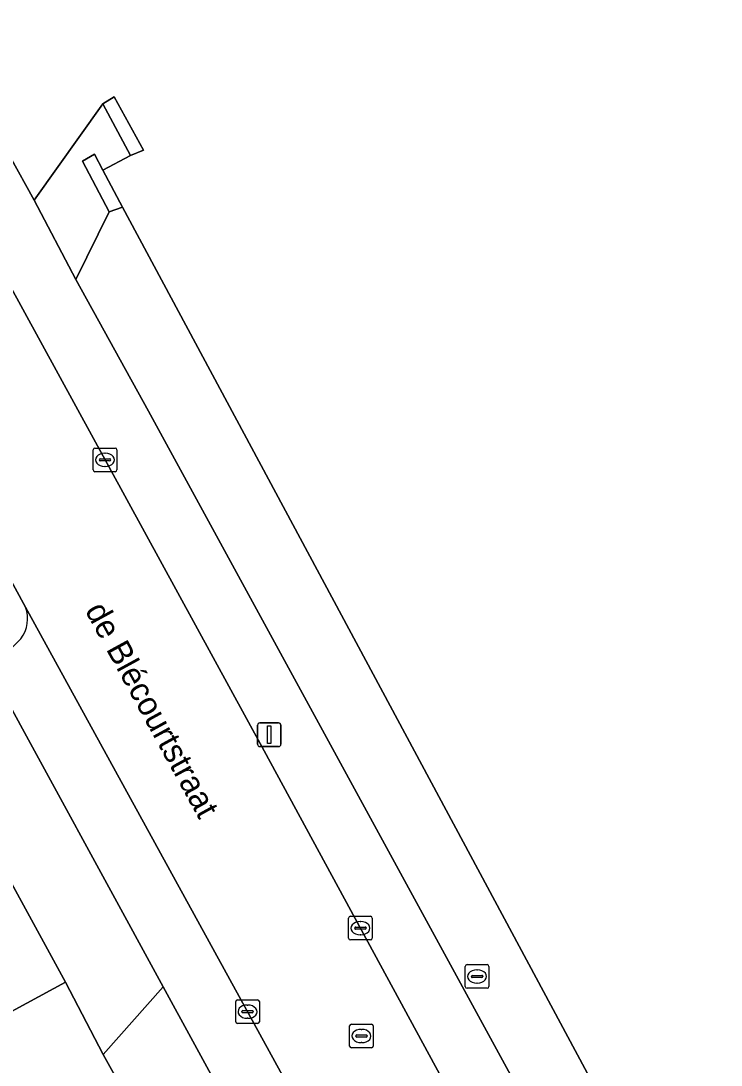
# Model space of a CAD drawing. Extents: x 158086 to 159499, y 382904 to 383981.
# Drawn here: x 159224.08 to 159253.65, y 383404.74 to 383448.88 of the extents above; entities that cross this region are included whole.
import ezdxf

# ---------------------------------------------------------------- set-up
doc = ezdxf.new("R2010")
doc.units = 0
for name, color, linetype in [('IMGEO_Erf', 7, 'Continuous'), ('IMGEO_Groenvoorziening', 7, 'Continuous'), ('IMGEO_Hek', 7, 'Continuous'), ('IMGEO_Kolk', 7, 'Continuous'), ('IMGEO_Lichtmast', 7, 'Continuous'), ('IMGEO_Muur', 7, 'Continuous'), ('IMGEO_Openbare_ruimte_label', 7, 'Continuous'), ('IMGEO_Pand', 7, 'Continuous'), ('IMGEO_Parkeervlak_open', 7, 'Continuous'), ('IMGEO_Rijbaan_lokaal_open', 7, 'Continuous'), ('IMGEO_Rioolput', 7, 'Continuous'), ('IMGEO_Voetpad_open', 7, 'Continuous')]:
    doc.layers.add(name, color=color, linetype=linetype)

msp = doc.modelspace()

# ---------------------------------------------------------------- linework, layer by layer
at = {"layer": 'IMGEO_Erf'}
for points in [[(159259.663, 383512.481), (159223.938, 383498.603), (159222.667, 383498.109), (159201.529, 383489.897), (159221.11, 383454.17), (159222.032, 383452.679), (159223.203, 383453.28), (159223.688, 383453.619), (159224.877, 383451.428), (159224.384, 383451.126), (159220.392, 383448.951), (159223.603, 383443.162), (159224.637, 383441.3), (159227.54, 383445.369), (159228.022, 383445.667), (159229.25, 383443.411), (159228.71, 383443.187), (159227.534, 383442.575), (159228.37, 383441.009), (159251.291, 383398.276)], [(159230.29, 383400.249), (159227.558, 383405.189), (159225.966, 383408.248), (159208.167, 383398.577)]]:
    msp.add_lwpolyline(points, dxfattribs=at)
at = {"layer": 'IMGEO_Groenvoorziening'}
msp.add_lwpolyline([(159228.37, 383441.009), (159227.807, 383440.812), (159226.396, 383437.941), (159229.463, 383432.38), (159245.684, 383402.623), (159248.844, 383396.913), (159251.291, 383398.276)], close=True, dxfattribs=at)
at = {"layer": 'IMGEO_Hek'}
for points in [[(159228.71, 383443.187), (159227.534, 383442.575)], [(159228.37, 383441.009), (159251.291, 383398.276)]]:
    msp.add_lwpolyline(points, dxfattribs=at)
at = {"layer": 'IMGEO_Kolk'}
for p, q in [((159227.129, 383429.899), (159227.129, 383430.751)), ((159227.204, 383430.825), (159228.056, 383430.825)), ((159228.13, 383430.751), (159228.13, 383429.899)), ((159227.388, 383430.319), (159227.388, 383430.331)), ((159227.826, 383430.282), (159227.428, 383430.282)), ((159227.431, 383430.368), (159227.829, 383430.368)), ((159227.617, 383430.605), (159227.642, 383430.605)), ((159227.872, 383430.331), (159227.872, 383430.319)), ((159228.056, 383429.825), (159227.204, 383429.825)), ((159227.64, 383430.045), (159227.615, 383430.045)), ((159237.917, 383410.106), (159237.917, 383410.958)), ((159237.992, 383411.032), (159238.844, 383411.032)), ((159238.405, 383410.812), (159238.43, 383410.812)), ((159238.918, 383410.958), (159238.918, 383410.106)), ((159238.176, 383410.526), (159238.176, 383410.538)), ((159238.614, 383410.489), (159238.216, 383410.489)), ((159238.219, 383410.575), (159238.617, 383410.575)), ((159238.66, 383410.538), (159238.66, 383410.526)), ((159238.844, 383410.032), (159237.992, 383410.032)), ((159238.428, 383410.252), (159238.403, 383410.252)), ((159233.148, 383406.574), (159233.148, 383407.426)), ((159233.223, 383407.5), (159234.075, 383407.5)), ((159233.636, 383407.28), (159233.661, 383407.28)), ((159234.149, 383407.426), (159234.149, 383406.574)), ((159233.407, 383406.994), (159233.407, 383407.006)), ((159233.845, 383406.957), (159233.447, 383406.957)), ((159233.45, 383407.043), (159233.848, 383407.043)), ((159233.891, 383407.006), (159233.891, 383406.994)), ((159234.075, 383406.5), (159233.223, 383406.5)), ((159233.659, 383406.72), (159233.634, 383406.72))]:
    msp.add_line(p, q, dxfattribs=at)
for points in [[(159227.129, 383429.899), (159227.129, 383430.751)], [(159227.204, 383430.825), (159228.056, 383430.825)], [(159228.13, 383430.751), (159228.13, 383429.899)], [(159228.056, 383429.825), (159227.204, 383429.825)], [(159237.917, 383410.106), (159237.917, 383410.958)], [(159237.992, 383411.032), (159238.844, 383411.032)], [(159238.918, 383410.958), (159238.918, 383410.106)], [(159238.844, 383410.032), (159237.992, 383410.032)], [(159233.148, 383406.574), (159233.148, 383407.426)], [(159233.223, 383407.5), (159234.075, 383407.5)], [(159234.149, 383407.426), (159234.149, 383406.574)], [(159234.075, 383406.5), (159233.223, 383406.5)]]:
    msp.add_lwpolyline(points, dxfattribs=at)
for centre, radius, start, end in [((159227.206, 383430.749), 0.0765, 91.552, 178.448), ((159227.206, 383430.749), 0.0765, 91.552, 178.448), ((159228.054, 383430.749), 0.0765, 1.552, 88.448), ((159228.054, 383430.749), 0.0765, 1.552, 88.448), ((159227.428, 383430.328), 0.0403, 85.8775, 175.7526), ((159227.425, 383430.318), 0.0366, 178.938, 274.7102), ((159227.829, 383430.325), 0.043, 264.8664, 352.4533), ((159227.833, 383430.33), 0.0386, 1.7309, 96.639), ((159227.206, 383429.901), 0.0765, 181.552, 268.448), ((159227.206, 383429.901), 0.0765, 181.552, 268.448), ((159228.054, 383429.901), 0.0765, 271.552, 358.448), ((159228.054, 383429.901), 0.0765, 271.552, 358.448), ((159237.994, 383410.956), 0.0765, 91.552, 178.448), ((159237.994, 383410.956), 0.0765, 91.552, 178.448), ((159238.842, 383410.956), 0.0765, 1.552, 88.448), ((159238.842, 383410.956), 0.0765, 1.552, 88.448), ((159238.216, 383410.535), 0.0403, 85.8775, 175.7526), ((159238.213, 383410.525), 0.0366, 178.938, 274.7102), ((159238.617, 383410.532), 0.043, 264.8664, 352.4533), ((159238.621, 383410.537), 0.0386, 1.7309, 96.639), ((159237.994, 383410.108), 0.0765, 181.552, 268.448), ((159237.994, 383410.108), 0.0765, 181.552, 268.448), ((159238.842, 383410.108), 0.0765, 271.552, 358.448), ((159238.842, 383410.108), 0.0765, 271.552, 358.448), ((159233.225, 383407.424), 0.0765, 91.552, 178.448), ((159233.225, 383407.424), 0.0765, 91.552, 178.448), ((159234.073, 383407.424), 0.0765, 1.552, 88.448), ((159234.073, 383407.424), 0.0765, 1.552, 88.448), ((159233.447, 383407.003), 0.0403, 85.8775, 175.7526), ((159233.444, 383406.993), 0.0366, 178.938, 274.7102), ((159233.848, 383407), 0.043, 264.8664, 352.4533), ((159233.852, 383407.005), 0.0386, 1.7309, 96.639), ((159233.225, 383406.576), 0.0765, 181.552, 268.448), ((159233.225, 383406.576), 0.0765, 181.552, 268.448), ((159234.073, 383406.576), 0.0765, 271.552, 358.448), ((159234.073, 383406.576), 0.0765, 271.552, 358.448)]:
    msp.add_arc(centre, radius, start, end, dxfattribs=at)
for centre, major_axis, ratio, start_param, end_param in [((159227.616, 383430.325), (-0.387, 0.002), 0.722429, 4.712389, 7.853982), ((159227.641, 383430.325), (-0.39, 0.002), 0.717154, 1.570796, 4.712389), ((159238.404, 383410.532), (-0.387, 0.002), 0.722429, 4.712389, 7.853982), ((159238.429, 383410.532), (-0.39, 0.002), 0.717154, 1.570796, 4.712389), ((159233.635, 383407), (-0.387, 0.002), 0.722429, 4.712389, 7.853982), ((159233.66, 383407), (-0.39, 0.002), 0.717154, 1.570796, 4.712389)]:
    msp.add_ellipse(centre, major_axis=major_axis, ratio=ratio, start_param=start_param, end_param=end_param, dxfattribs=at)
at = {"layer": 'IMGEO_Lichtmast'}
for p, q in [((159234.17, 383419.206), (159234.96, 383419.206)), ((159234.96, 383419.206), (159234.17, 383419.206)), ((159234.07, 383418.306), (159234.07, 383419.106)), ((159234.07, 383419.106), (159234.07, 383418.306)), ((159235.06, 383419.106), (159235.06, 383418.306)), ((159235.06, 383418.306), (159235.06, 383419.106)), ((159234.96, 383418.206), (159234.17, 383418.206)), ((159234.17, 383418.206), (159234.96, 383418.206))]:
    msp.add_line(p, q, dxfattribs=at)
msp.add_lwpolyline([(159234.49, 383419.081), (159234.64, 383419.081), (159234.64, 383418.331), (159234.49, 383418.331), (159234.49, 383419.081)], dxfattribs=at)
for centre, start, end in [((159234.17, 383419.106), 90, 180), ((159234.17, 383419.106), 90, 180), ((159234.96, 383419.106), 0, 90), ((159234.96, 383419.106), 360, 90), ((159234.17, 383418.306), 180, 270), ((159234.17, 383418.306), 180, 270), ((159234.96, 383418.306), 270, 0), ((159234.96, 383418.306), 270, 0)]:
    msp.add_arc(centre, 0.1, start, end, dxfattribs=at)
at = {"layer": 'IMGEO_Muur'}
for points in [[(159228.71, 383443.187), (159229.25, 383443.411), (159228.022, 383445.667), (159227.54, 383445.369)], [(159227.534, 383442.575), (159227.18, 383443.239), (159226.679, 383442.949), (159227.807, 383440.812), (159228.37, 383441.009)]]:
    msp.add_lwpolyline(points, close=True, dxfattribs=at)
msp.add_lwpolyline([(159225.966, 383408.248), (159227.558, 383405.189)], dxfattribs=at)
at = {"layer": 'IMGEO_Pand'}
msp.add_lwpolyline([(159196.711, 383407.179), (159203.065, 383395.811), (159208.167, 383398.577), (159225.966, 383408.248), (159219.676, 383419.745)], close=True, dxfattribs=at)
at = {"layer": 'IMGEO_Parkeervlak_open'}
for points in [[(159237.732, 383399.559), (159224.273, 383424.094)], [(159224.077, 383422.764), (159222.771, 383421.461), (159230.081, 383408.053), (159234.011, 383400.844), (159245.029, 383380.633), (159251.266, 383369.194), (159255.977, 383360.552), (159257.23, 383358.269), (159259.078, 383354.868)]]:
    msp.add_lwpolyline(points, dxfattribs=at)
msp.add_arc((159222.951, 383423.609), 1.408, 323.0965, 20.137, dxfattribs=at)
at = {"layer": 'IMGEO_Rijbaan_lokaal_open'}
msp.add_lwpolyline([(159222.422, 383427.469), (159224.273, 383424.094), (159237.732, 383399.559), (159244.362, 383387.291), (159253.433, 383370.625), (159257.955, 383362.207), (159260.698, 383357.195), (159262.639, 383353.447), (159267.903, 383356.318), (159267.726, 383356.712), (159266.851, 383358.318), (159263.238, 383364.98), (159258.604, 383373.356), (159254.182, 383381.643), (159249.659, 383389.903), (159246.478, 383395.713), (159243.913, 383400.398), (159234.353, 383418.025), (159222.742, 383439.267)], dxfattribs=at)
at = {"layer": 'IMGEO_Rioolput'}
for p, q in [((159242.919, 383408.988), (159243.771, 383408.988)), ((159242.844, 383408.062), (159242.844, 383408.914)), ((159243.332, 383408.768), (159243.357, 383408.768)), ((159243.845, 383408.914), (159243.845, 383408.062)), ((159243.103, 383408.482), (159243.103, 383408.494)), ((159243.541, 383408.445), (159243.143, 383408.445)), ((159243.146, 383408.531), (159243.544, 383408.531)), ((159243.355, 383408.208), (159243.33, 383408.208)), ((159243.587, 383408.494), (159243.587, 383408.482)), ((159243.771, 383407.988), (159242.919, 383407.988)), ((159237.96, 383405.545), (159237.96, 383406.397)), ((159238.035, 383406.471), (159238.887, 383406.471)), ((159238.961, 383406.397), (159238.961, 383405.545)), ((159238.219, 383405.965), (159238.219, 383405.977)), ((159238.657, 383405.928), (159238.259, 383405.928)), ((159238.262, 383406.014), (159238.66, 383406.014)), ((159238.448, 383406.251), (159238.473, 383406.251)), ((159238.703, 383405.977), (159238.703, 383405.965)), ((159238.887, 383405.471), (159238.035, 383405.471)), ((159238.471, 383405.691), (159238.446, 383405.691))]:
    msp.add_line(p, q, dxfattribs=at)
for points in [[(159242.919, 383408.988), (159243.771, 383408.988)], [(159242.844, 383408.062), (159242.844, 383408.914)], [(159243.845, 383408.914), (159243.845, 383408.062)], [(159243.771, 383407.988), (159242.919, 383407.988)], [(159237.96, 383405.545), (159237.96, 383406.397)], [(159238.035, 383406.471), (159238.887, 383406.471)], [(159238.961, 383406.397), (159238.961, 383405.545)], [(159238.887, 383405.471), (159238.035, 383405.471)]]:
    msp.add_lwpolyline(points, dxfattribs=at)
for centre, radius, start, end in [((159242.921, 383408.912), 0.0765, 91.552, 178.448), ((159242.921, 383408.912), 0.0765, 91.552, 178.448), ((159243.769, 383408.912), 0.0765, 1.552, 88.448), ((159243.769, 383408.912), 0.0765, 1.552, 88.448), ((159243.143, 383408.491), 0.0403, 85.8775, 175.7526), ((159243.14, 383408.481), 0.0366, 178.938, 274.7102), ((159243.544, 383408.488), 0.043, 264.8664, 352.4533), ((159243.548, 383408.493), 0.0386, 1.7309, 96.639), ((159242.921, 383408.064), 0.0765, 181.552, 268.448), ((159242.921, 383408.064), 0.0765, 181.552, 268.448), ((159243.769, 383408.064), 0.0765, 271.552, 358.448), ((159243.769, 383408.064), 0.0765, 271.552, 358.448), ((159238.037, 383406.395), 0.0765, 91.552, 178.448), ((159238.037, 383406.395), 0.0765, 91.552, 178.448), ((159238.885, 383406.395), 0.0765, 1.552, 88.448), ((159238.885, 383406.395), 0.0765, 1.552, 88.448), ((159238.259, 383405.974), 0.0403, 85.8775, 175.7526), ((159238.256, 383405.964), 0.0366, 178.938, 274.7102), ((159238.66, 383405.971), 0.043, 264.8664, 352.4533), ((159238.664, 383405.976), 0.0386, 1.7309, 96.639), ((159238.037, 383405.547), 0.0765, 181.552, 268.448), ((159238.037, 383405.547), 0.0765, 181.552, 268.448), ((159238.885, 383405.547), 0.0765, 271.552, 358.448), ((159238.885, 383405.547), 0.0765, 271.552, 358.448)]:
    msp.add_arc(centre, radius, start, end, dxfattribs=at)
for centre, major_axis, ratio, start_param, end_param in [((159243.331, 383408.488), (-0.387, 0.002), 0.722429, 4.712389, 7.853982), ((159243.356, 383408.488), (-0.39, 0.002), 0.717154, 1.570796, 4.712389), ((159238.447, 383405.971), (-0.387, 0.002), 0.722429, 4.712389, 7.853982), ((159238.472, 383405.971), (-0.39, 0.002), 0.717154, 1.570796, 4.712389)]:
    msp.add_ellipse(centre, major_axis=major_axis, ratio=ratio, start_param=start_param, end_param=end_param, dxfattribs=at)
at = {"layer": 'IMGEO_Voetpad_open'}
for points in [[(159224.637, 383441.3), (159223.603, 383443.162), (159220.392, 383448.951), (159217.596, 383454.084), (159214.822, 383459.177), (159198.612, 383488.743), (159196.808, 383492.035), (159195.889, 383493.71)], [(159195.029, 383490.079), (159195.091, 383489.932), (159199.405, 383482.085), (159211.28, 383460.382), (159217.305, 383449.281), (159217.812, 383448.315), (159217.983, 383448.031), (159218.897, 383448.527), (159223.656, 383439.763), (159222.742, 383439.267), (159234.353, 383418.025), (159243.913, 383400.398)], [(159245.684, 383402.623), (159229.463, 383432.38), (159226.396, 383437.941), (159224.637, 383441.3)], [(159214.256, 383430.484), (159214.829, 383429.041), (159215.728, 383427.416), (159217.781, 383423.706), (159219.676, 383419.745), (159225.966, 383408.248), (159227.558, 383405.189), (159230.081, 383408.053), (159222.771, 383421.461)], [(159224.273, 383424.094), (159222.422, 383427.469)], [(159222.771, 383421.461), (159224.077, 383422.764)]]:
    msp.add_lwpolyline(points, dxfattribs=at)
for points in [[(159226.679, 383442.949), (159227.18, 383443.239), (159227.534, 383442.575), (159228.71, 383443.187), (159227.54, 383445.369), (159224.637, 383441.3), (159226.396, 383437.941), (159227.807, 383440.812)], [(159230.081, 383408.053), (159227.558, 383405.189), (159230.29, 383400.249), (159234.011, 383400.844)]]:
    msp.add_lwpolyline(points, close=True, dxfattribs=at)
msp.add_arc((159222.951, 383423.609), 1.408, 323.0965, 20.137, dxfattribs=at)

# ---------------------------------------------------------------- texts
at = {"layer": 'IMGEO_Openbare_ruimte_label'}
msp.add_text('de Blécourtstraat', height=1, rotation=298.6653, dxfattribs=at).set_placement((159226.764, 383423.961))

doc.saveas('drawing.dxf')
